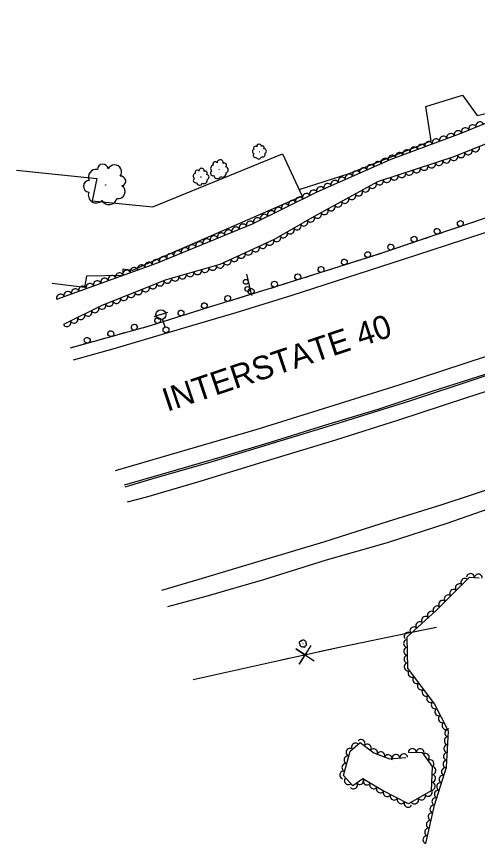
# Model space of a CAD drawing. Extents: x 1722896 to 1754269, y 648279 to 666297.
# Drawn here: x 1722895.5 to 1723131.2, y 663843.7 to 664266.4 of the extents above; entities that cross this region are included whole.
import ezdxf

# ---------------------------------------------------------------- set-up
doc = ezdxf.new("R2010")
doc.units = 0
for name, color, linetype in [('DESIGN - CENTERLINE - Proposed Text', 7, 'Continuous'), ('DESIGN - PUBLIC HEARING - Shapes', 7, 'Continuous'), ('DESIGN - SCRATCH - User 1', 7, 'Continuous'), ('DESIGN - SHEET - Linework', 7, 'Continuous'), ('SURVEY - CENTERLINE - Preliminary Text', 7, 'Continuous'), ('SURVEY - DTM - Breaklines', 7, 'Continuous'), ('SURVEY - VEGETATION - Features with Text', 7, 'Continuous')]:
    doc.layers.add(name, color=color, linetype=linetype)

msp = doc.modelspace()

# ---------------------------------------------------------------- linework, layer by layer
at = {"layer": 'DESIGN - CENTERLINE - Proposed Text'}
for points in [[(1722895.51, 664187.91), (1722936.54, 664183.6), (1722934.27, 664172.12), (1722965.18, 664169.16), (1723031.56, 664196.23), (1723041.53, 664174.5), (1722959.99, 664138.93), (1722954.73, 664136.49), (1722949.83, 664137.32), (1722949.95, 664133.97), (1722931.32, 664133.7), (1722930.24, 664127.89), (1722913.66, 664129.88)], [(1722985.75, 663927.5), (1723030.24, 663937.37), (1723062.16, 663944.41), (1723095.1, 663951.2), (1723110.17, 663954.25)], [(1723095.69, 663951.32), (1723110.17, 663954.25)], [(1723050.28, 663941.79), (1723062.16, 663944.41), (1723095.1, 663951.2), (1723095.69, 663951.32)], [(1723046.02, 663944.84), (1723040.03, 663935.33), (1723043.08, 663940.1), (1723038.31, 663943.14), (1723047.75, 663937.03)], [(1722985.75, 663927.5), (1723030.24, 663937.37), (1723034.56, 663938.32)]]:
    msp.add_lwpolyline(points, dxfattribs=at)
at = {"layer": 'DESIGN - PUBLIC HEARING - Shapes'}
msp.add_line((1723013.13, 664134.77), (1723015.58, 664123.84), dxfattribs=at)
for centre in [(1723012.77, 664130.77), (1723013.59, 664127.11)]:
    msp.add_circle(centre, 1.25, dxfattribs=at)
at = {"layer": 'DESIGN - SCRATCH - User 1'}
for points in [[(1723422.03, 664266.06), (1723419.57, 664262.38), (1723412.43, 664258.41), (1723402.26, 664253.95), (1723390.55, 664249.23), (1723370.44, 664242.55), (1723346.97, 664234.71), (1723323.32, 664226.72), (1723298.19, 664218.03), (1723272.75, 664209.57), (1723246.04, 664200.74), (1723216.13, 664190.53), (1723180.38, 664178.7), (1723148.41, 664167.71), (1723113.88, 664156.13), (1723083.79, 664145.89), (1723053.3, 664136.17), (1723025.2, 664127.29), (1722993.52, 664117.64), (1722963.92, 664108.29), (1722923, 664096.94)], [(1723569.52, 664228.68), (1723542.74, 664219.96), (1723515.13, 664210.46), (1723486.54, 664200.64), (1723457.15, 664190.74), (1723427.67, 664180.85), (1723398.05, 664171.1), (1723366.72, 664160.44), (1723334.81, 664149.76), (1723308.59, 664140.8), (1723278.59, 664130.69), (1723248.66, 664120.79), (1723221.31, 664111.44), (1723190.92, 664101.21), (1723160.9, 664091.28), (1723131.32, 664081.39), (1723095.85, 664069.66), (1723059.87, 664058.39), (1723026.27, 664048.07), (1722994.8, 664038.62), (1722964.56, 664029.92), (1722950.87, 664025.77)], [(1723565.86, 664228.42), (1723542.1, 664220.61), (1723517.87, 664212.08), (1723488.42, 664202.17), (1723460.91, 664193.01), (1723434.62, 664184), (1723409.91, 664175.85), (1723391.35, 664169.53), (1723366.3, 664161.15), (1723341.1, 664152.67), (1723319.75, 664145.5), (1723293.52, 664136.61), (1723262.31, 664126.21), (1723236.33, 664117.58), (1723212.19, 664109.46), (1723187.75, 664101.17), (1723162.06, 664092.61), (1723135.15, 664083.4), (1723107.82, 664074.75), (1723080.2, 664065.56), (1723053.55, 664057.52), (1723025.65, 664048.76), (1723000.65, 664041.36), (1722971.93, 664032.88)], [(1723128.8, 664161.14), (1723126.57, 664160.39)], [(1723131.03, 664161.89), (1723128.8, 664161.14)], [(1723116.95, 664157.16), (1723114.72, 664156.42)], [(1723119.18, 664157.91), (1723116.95, 664157.16)], [(1723125.06, 664159.88), (1723120.7, 664158.42)], [(1723105.11, 664153.15), (1723102.89, 664152.39)], [(1723107.34, 664153.91), (1723105.11, 664153.15)], [(1723113.21, 664155.9), (1723108.85, 664154.42)], [(1723093.28, 664149.12), (1723091.05, 664148.37)], [(1723095.5, 664149.88), (1723093.28, 664149.12)], [(1723101.37, 664151.88), (1723097.02, 664150.4)], [(1723081.43, 664145.14), (1723079.19, 664144.43)], [(1723083.67, 664145.86), (1723081.43, 664145.14)], [(1723089.54, 664147.85), (1723085.18, 664146.37)], [(1723065.76, 664140.15), (1723061.38, 664138.75)], [(1723069.52, 664141.34), (1723067.28, 664140.63)], [(1723071.76, 664142.06), (1723069.52, 664141.34)], [(1723077.67, 664143.94), (1723073.28, 664142.55)], [(1723053.85, 664136.35), (1723053.3, 664136.17), (1723049.46, 664134.96)], [(1723057.61, 664137.55), (1723055.37, 664136.83)], [(1723059.85, 664138.26), (1723057.61, 664137.55)], [(1723041.93, 664132.58), (1723037.54, 664131.2)], [(1723045.7, 664133.77), (1723043.46, 664133.06)], [(1723047.94, 664134.48), (1723045.7, 664133.77)], [(1723030.01, 664128.82), (1723025.62, 664127.43)], [(1723033.78, 664130.01), (1723031.54, 664129.3)], [(1723036.02, 664130.71), (1723033.78, 664130.01)], [(1723012.14, 664123.32), (1723009.89, 664122.63)], [(1723018.07, 664125.12), (1723013.67, 664123.78)], [(1723021.85, 664126.27), (1723019.6, 664125.59)], [(1723024.09, 664126.96), (1723021.85, 664126.27)], [(1722997.93, 664118.99), (1722995.68, 664118.3)], [(1723000.18, 664119.67), (1722997.93, 664118.99)], [(1723006.11, 664121.48), (1723001.71, 664120.14)], [(1723009.89, 664122.63), (1723007.64, 664121.95)], [(1722986, 664115.27), (1722983.76, 664114.56)], [(1722988.24, 664115.97), (1722986, 664115.27)], [(1722994.15, 664117.84), (1722993.52, 664117.64), (1722989.77, 664116.46)], [(1722970.31, 664110.31), (1722965.93, 664108.93)], [(1722974.08, 664111.5), (1722971.84, 664110.79)], [(1722976.32, 664112.21), (1722974.08, 664111.5)], [(1722982.23, 664114.08), (1722977.85, 664112.69)], [(1722958.33, 664106.74), (1722953.9, 664105.51)], [(1722962.14, 664107.8), (1722959.88, 664107.17)], [(1722964.4, 664108.44), (1722963.92, 664108.29), (1722962.14, 664107.8)], [(1722946.29, 664103.4), (1722941.86, 664102.17)], [(1722950.1, 664104.46), (1722947.83, 664103.83)], [(1722952.36, 664105.08), (1722950.1, 664104.46)], [(1722926.01, 664097.77), (1722923.74, 664097.15)], [(1722928.27, 664098.4), (1722926.01, 664097.77)], [(1722934.25, 664100.06), (1722929.81, 664098.83)], [(1722938.05, 664101.11), (1722935.79, 664100.49)], [(1722940.31, 664101.74), (1722938.05, 664101.11)], [(1722971.93, 664032.88), (1722950.57, 664026.81)]]:
    msp.add_lwpolyline(points, dxfattribs=at)
for centre, start, end in [((1723122.42, 664160.58), 41.8027, 41.7928), ((1723110.57, 664156.59), 42.0514, 42.0415), ((1723098.73, 664152.56), 42.0514, 42.0415), ((1723086.9, 664148.54), 42.0514, 42.0415), ((1723075.04, 664144.68), 40.9454, 40.9356), ((1723063.13, 664140.88), 40.9454, 40.9356), ((1723051.22, 664137.09), 40.7945, 40.7847), ((1723039.31, 664133.32), 40.7945, 40.7847), ((1723015.45, 664125.89), 40.205, 40.1951), ((1723027.39, 664129.56), 40.7945, 40.7847), ((1723003.49, 664122.25), 40.205, 40.1951), ((1722991.53, 664118.59), 40.794, 40.7842), ((1722979.61, 664114.82), 40.794, 40.7842), ((1722967.69, 664111.05), 40.794, 40.7842), ((1722955.74, 664107.58), 38.765, 38.7552), ((1722931.65, 664100.9), 38.765, 38.7552), ((1722943.69, 664104.24), 38.765, 38.7552)]:
    msp.add_arc(centre, 1.5, start, end, dxfattribs=at)
at = {"layer": 'SURVEY - CENTERLINE - Preliminary Text'}
for points in [[(1723485.04, 664272.94), (1723453.58, 664262.37), (1723424.9, 664252.84), (1723399.49, 664244.3), (1723375.93, 664236.28), (1723352.2, 664228.38), (1723327.71, 664219.98), (1723308.29, 664213.65), (1723282.33, 664204.86), (1723252.44, 664194.86), (1723224.58, 664185.49), (1723197.38, 664176.35), (1723174.23, 664168.82), (1723145.29, 664159.18), (1723115.25, 664149.34), (1723093.16, 664142.14), (1723064.17, 664132.74), (1723036.29, 664123.79), (1723007.6, 664114.91), (1722979.21, 664106.64), (1722945.29, 664096.47), (1722924.46, 664090.73)], [(1723039.96, 664177.98), (1723065.55, 664186.13), (1723107.52, 664202.84), (1723104.79, 664220.4), (1723123.58, 664226.22), (1723131.02, 664215.78), (1723148.26, 664219.68), (1723175.18, 664232.55), (1723208.6, 664250.54), (1723231.2, 664260.99), (1723243.81, 664264.45), (1723274.21, 664273.45)], [(1723576.84, 664240.71), (1723533.07, 664226.12), (1723493.16, 664212.45), (1723456.75, 664200.26), (1723419.26, 664187.83), (1723374.43, 664172.5), (1723342.36, 664161.74), (1723294.51, 664145.71), (1723248.05, 664130.13), (1723210.86, 664117.78), (1723169.3, 664103.86), (1723135.68, 664092.55), (1723090.98, 664077.89), (1723052.38, 664065.85), (1723017.86, 664055.05), (1722985.65, 664045.71), (1722946.02, 664034.21)], [(1723593.48, 664228.51), (1723559.19, 664217.22), (1723526.37, 664205.94), (1723487.88, 664193.05), (1723453.73, 664181.62), (1723422.03, 664171.12), (1723388.78, 664159.62), (1723348.2, 664146.16), (1723314.16, 664134.57), (1723281.92, 664123.81), (1723249.25, 664112.67), (1723217.51, 664101.83), (1723186.95, 664091.88), (1723157.74, 664081.95), (1723125.15, 664071.29), (1723090.83, 664060.04), (1723058.59, 664049.85), (1723021.53, 664038.64), (1722989.27, 664028.76), (1722961.91, 664020.74), (1722952.05, 664018.15)], [(1723590.64, 664177.51), (1723561.91, 664167.8), (1723532.9, 664157.87), (1723501.27, 664147.24), (1723475.02, 664138.58), (1723445.22, 664128.35), (1723416.45, 664118.46), (1723386.09, 664108.47), (1723359.88, 664099.47), (1723330.49, 664089.73), (1723297.81, 664078.68), (1723267.76, 664068.57), (1723234.61, 664057.14), (1723205.99, 664047.7), (1723173.54, 664036.61), (1723142.39, 664026.44), (1723112.99, 664016.86), (1723085.56, 664008.25), (1723052.53, 663997.65), (1723021.13, 663988.32), (1722988.72, 663978.57), (1722969.62, 663973.03)], [(1723573.32, 664161.57), (1723542.76, 664151), (1723511.53, 664140.85), (1723481.45, 664130.23), (1723448.6, 664119.28), (1723413.5, 664107.76), (1723381.96, 664097.01), (1723351.82, 664087.46), (1723321.16, 664076.82), (1723290.59, 664066.58), (1723264.32, 664057.8), (1723234.43, 664047.18), (1723204.36, 664037.21), (1723175.46, 664027.75), (1723143.82, 664017.05), (1723115.6, 664007.17), (1723085.1, 663997.41), (1723053.76, 663988.48), (1723021.79, 663978.47), (1722992.36, 663969.91), (1722972.76, 663964.68)]]:
    msp.add_lwpolyline(points, dxfattribs=at)
at = {"layer": 'SURVEY - DTM - Breaklines'}
for p, q in [((1722969.32, 664114.04), (1722972.87, 664115.22)), ((1722969.32, 664114.04), (1722965.76, 664112.85)), ((1722971.46, 664107.63), (1722970.11, 664111.66))]:
    msp.add_line(p, q, dxfattribs=at)
for centre, radius in [((1722969.32, 664114.04), 2.5), ((1722971.93, 664106.21), 1.5)]:
    msp.add_circle(centre, radius, dxfattribs=at)
at = {"layer": 'SURVEY - VEGETATION - Features with Text'}
for points in [[(1723566.39, 664346.17), (1723537.57, 664336.76), (1723507.57, 664328.22), (1723474.71, 664315.57), (1723457.65, 664308.21), (1723431.31, 664302.54), (1723411.63, 664292.89), (1723410.22, 664278.43), (1723392.66, 664268.8), (1723359.76, 664258.52), (1723311.61, 664245.5), (1723271.36, 664247.66), (1723247.08, 664245.43), (1723213.3, 664232.23), (1723192.01, 664222.76), (1723153, 664208.3), (1723119.04, 664194.61), (1723080.13, 664181.87), (1723047.7, 664164.22), (1723027.29, 664152.43), (1722999.41, 664139.59), (1722971.98, 664131.75), (1722939.06, 664118.59), (1722919.57, 664108.93)], [(1722916.09, 664121.86), (1722967.57, 664140.54), (1723016.21, 664160.45), (1723049.26, 664176.78), (1723087.1, 664193.41), (1723122.85, 664206.72), (1723156.06, 664220.4), (1723177.27, 664231.35), (1723177.4, 664241.33), (1723195.02, 664243.47), (1723219.54, 664251.64), (1723232.38, 664259.1), (1723244.48, 664260.61), (1723264.42, 664268.39)], [(1723104.75, 663843.68), (1723109.28, 663863.32), (1723115.38, 663882.6), (1723116.45, 663901.13), (1723109.19, 663915.01), (1723095.63, 663933.24), (1723095.23, 663949.34), (1723110.08, 663962.76), (1723127.19, 663979.75), (1723132.01, 663979.46)], [(1723095.88, 663890.31), (1723102.85, 663890.2), (1723108.11, 663883.09), (1723107.56, 663870.58), (1723095.86, 663863.98), (1723082.61, 663870.82), (1723072.59, 663876.71), (1723067.42, 663873.16), (1723062.63, 663878.41), (1723066.06, 663890.77), (1723071.24, 663895.27), (1723078.19, 663890.08), (1723086.19, 663886.9), (1723094.51, 663887.68)]]:
    msp.add_lwpolyline(points, dxfattribs=at)
for centre, radius in [((1723019.64, 664197.26), 0.0424), ((1722999.11, 664188.15), 0.0544), ((1722989.79, 664184.32), 0.0486), ((1722941.06, 664180.27), 0.126), ((1723042.01, 663945.88), 0.022)]:
    msp.add_circle(centre, radius, dxfattribs=at)
for centre, radius, start, end in [((1723017.63, 664199.12), 0.923, 41.2482, 218.5673), ((1723019.51, 664199.98), 1.21, 358.6295, 192.0492), ((1723021.34, 664199.39), 0.835, 318.6088, 137.3545), ((1723017.5, 664197.38), 1.31, 116.5352, 243.3809), ((1723017.52, 664195.39), 1.02, 126.6941, 301.6944), ((1723021.31, 664195.99), 1.39, 245.5454, 23.0697), ((1723022.04, 664197.62), 1.22, 296.4927, 93.2816), ((1722939.62, 664188.25), 2.74, 4.4435, 181.7626), ((1722945.62, 664186.95), 3.6, 321.8248, 155.2445), ((1722997.07, 664191), 1.18, 29.8962, 207.2153), ((1722999.65, 664191.61), 1.56, 347.2775, 180.6972), ((1723001.8, 664190.4), 1.07, 307.2568, 126.0025), ((1723019.37, 664194.92), 1.38, 196.4412, 352.2797), ((1722936.19, 664184.35), 3.88, 79.7305, 206.5762), ((1722987.86, 664186.79), 1.06, 32.1144, 209.4336), ((1722990.15, 664187.42), 1.39, 349.4957, 182.9154), ((1722992.1, 664186.42), 0.956, 309.4751, 128.2207), ((1722995.98, 664186.34), 1.3, 115.3421, 290.3424), ((1722996.45, 664188.84), 1.68, 105.1832, 232.0289), ((1723000.9, 664186.14), 1.78, 234.1934, 11.7176), ((1723002.23, 664188), 1.56, 285.1407, 81.9296), ((1722932.72, 664179.6), 3.01, 89.8894, 264.8897), ((1722948.9, 664182.3), 2.47, 281.8041, 100.5497), ((1722987.39, 664184.84), 1.5, 107.4015, 234.2471), ((1722987.05, 664182.59), 1.16, 117.5604, 292.5606), ((1722991.45, 664182.59), 1.59, 236.4116, 13.9359), ((1722992.57, 664184.3), 1.39, 287.3589, 84.1478), ((1722998.19, 664185.27), 1.77, 185.0892, 340.9277), ((1722947.41, 664176.87), 3.61, 259.6879, 56.4769), ((1722989.06, 664181.72), 1.58, 187.3075, 343.146), ((1722936.27, 664175.18), 4.08, 159.6365, 315.475), ((1722942.79, 664174.3), 4.11, 208.7407, 346.2649), ((1723040.65, 663946.26), 0.629, 70.3934, 263.8131), ((1723040.76, 663945.2), 0.479, 113.0121, 290.3312), ((1723041.23, 663947.07), 0.433, 30.3727, 209.1184), ((1723042.22, 663947.12), 0.631, 8.2566, 165.0455), ((1723042.9, 663946.5), 0.719, 317.3093, 94.8335), ((1723043.12, 663945.37), 0.714, 268.2051, 64.0436), ((1723041.6, 663944.85), 0.679, 188.2991, 315.1448), ((1723042.58, 663944.53), 0.527, 198.458, 13.4583)]:
    msp.add_arc(centre, radius, start, end, dxfattribs=at)
for centre, major_axis in [((1723132.4, 664210.66), (1.85, 0.76)), ((1723121.29, 664206.14), (1.87, 0.7)), ((1723125, 664207.61), (1.85, 0.76)), ((1723128.7, 664209.14), (1.85, 0.76)), ((1723110.04, 664201.96), (1.87, 0.7)), ((1723113.79, 664203.35), (1.87, 0.7)), ((1723117.54, 664204.75), (1.87, 0.7)), ((1723098.79, 664197.77), (1.87, 0.7)), ((1723102.54, 664199.16), (1.87, 0.7)), ((1723106.29, 664200.56), (1.87, 0.7)), ((1723130.27, 664199.14), (-1.85, -0.75)), ((1723087.55, 664193.58), (1.87, 0.7)), ((1723091.3, 664194.98), (1.87, 0.7)), ((1723095.04, 664196.37), (1.87, 0.7)), ((1723119.14, 664194.65), (-1.85, -0.75)), ((1723122.85, 664196.15), (-1.85, -0.75)), ((1723126.56, 664197.64), (-1.85, -0.75)), ((1723076.55, 664188.78), (1.83, 0.8)), ((1723080.21, 664190.39), (1.83, 0.8)), ((1723083.88, 664192), (1.83, 0.8)), ((1723107.74, 664190.91), (-1.9, -0.62)), ((1723111.54, 664192.16), (-1.9, -0.62)), ((1723115.35, 664193.4), (-1.9, -0.62)), ((1723069.23, 664185.56), (1.83, 0.8)), ((1723072.89, 664187.17), (1.83, 0.8)), ((1723092.54, 664185.93), (-1.9, -0.62)), ((1723096.34, 664187.18), (-1.9, -0.62)), ((1723100.14, 664188.42), (-1.9, -0.62)), ((1723103.94, 664189.67), (-1.9, -0.62)), ((1723058.24, 664180.73), (1.83, 0.8)), ((1723061.9, 664182.34), (1.83, 0.8)), ((1723065.57, 664183.95), (1.83, 0.8)), ((1723081.13, 664182.2), (-1.9, -0.62)), ((1723084.93, 664183.44), (-1.9, -0.62)), ((1723088.74, 664184.69), (-1.9, -0.62)), ((1723047.3, 664175.81), (1.79, 0.89)), ((1723050.92, 664177.51), (1.83, 0.8)), ((1723054.58, 664179.12), (1.83, 0.8)), ((1723074.03, 664178.55), (-1.76, -0.96)), ((1723077.54, 664180.46), (-1.76, -0.96)), ((1723040.13, 664172.27), (1.79, 0.89)), ((1723043.71, 664174.04), (1.79, 0.89)), ((1723063.49, 664172.81), (-1.76, -0.96)), ((1723067, 664174.72), (-1.76, -0.96)), ((1723070.52, 664176.64), (-1.76, -0.96)), ((1723032.95, 664168.73), (1.79, 0.89)), ((1723036.54, 664170.5), (1.79, 0.89)), ((1723056.46, 664168.99), (-1.76, -0.96)), ((1723059.98, 664170.9), (-1.76, -0.96)), ((1723022.19, 664163.41), (1.79, 0.89)), ((1723025.78, 664165.18), (1.79, 0.89)), ((1723029.37, 664166.96), (1.79, 0.89)), ((1723049.44, 664165.16), (-1.76, -0.96)), ((1723052.95, 664167.08), (-1.76, -0.96)), ((1723014.98, 664159.95), (1.85, 0.76)), ((1723018.61, 664161.64), (1.79, 0.89)), ((1723042.49, 664161.21), (-1.73, -1)), ((1723045.95, 664163.21), (-1.73, -1)), ((1723003.88, 664155.41), (1.85, 0.76)), ((1723007.58, 664156.92), (1.85, 0.76)), ((1723011.28, 664158.44), (1.85, 0.76)), ((1723035.56, 664157.2), (-1.73, -1)), ((1723039.02, 664159.2), (-1.73, -1)), ((1722992.77, 664150.86), (1.85, 0.76)), ((1722996.47, 664152.38), (1.85, 0.76)), ((1723000.18, 664153.89), (1.85, 0.76)), ((1723028.63, 664153.2), (-1.73, -1)), ((1723032.1, 664155.2), (-1.73, -1)), ((1722981.67, 664146.32), (1.85, 0.76)), ((1722985.37, 664147.83), (1.85, 0.76)), ((1722989.07, 664149.35), (1.85, 0.76)), ((1723017.8, 664148.05), (-1.82, -0.84)), ((1723021.43, 664149.73), (-1.82, -0.84)), ((1723025.06, 664151.4), (-1.82, -0.84)), ((1722974.26, 664143.29), (1.85, 0.76)), ((1722977.96, 664144.8), (1.85, 0.76)), ((1723010.53, 664144.71), (-1.82, -0.84)), ((1723014.16, 664146.38), (-1.82, -0.84)), ((1722963.09, 664138.92), (1.88, 0.68)), ((1722966.85, 664140.28), (1.88, 0.68)), ((1722970.56, 664141.77), (1.85, 0.76)), ((1722999.63, 664139.69), (-1.82, -0.84)), ((1723003.27, 664141.36), (-1.82, -0.84)), ((1723006.9, 664143.03), (-1.82, -0.84)), ((1722948.05, 664133.46), (1.88, 0.68)), ((1722951.81, 664134.82), (1.88, 0.68)), ((1722955.57, 664136.19), (1.88, 0.68)), ((1722959.33, 664137.55), (1.88, 0.68)), ((1722984.26, 664135.26), (-1.92, -0.55)), ((1722988.11, 664136.36), (-1.92, -0.55)), ((1722991.95, 664137.46), (-1.92, -0.55)), ((1722995.8, 664138.55), (-1.92, -0.55)), ((1722936.77, 664129.36), (1.88, 0.68)), ((1722940.53, 664130.73), (1.88, 0.68)), ((1722944.29, 664132.09), (1.88, 0.68)), ((1722972.72, 664131.96), (-1.92, -0.55)), ((1722976.57, 664133.06), (-1.92, -0.55)), ((1722980.41, 664134.16), (-1.92, -0.55)), ((1722925.49, 664125.27), (1.88, 0.68)), ((1722929.25, 664126.63), (1.88, 0.68)), ((1722933.01, 664128), (1.88, 0.68)), ((1722961.55, 664127.58), (-1.86, -0.74)), ((1722965.27, 664129.07), (-1.86, -0.74)), ((1722968.98, 664130.55), (-1.86, -0.74)), ((1722917.97, 664122.54), (1.88, 0.68)), ((1722921.73, 664123.9), (1.88, 0.68)), ((1722950.41, 664123.13), (-1.86, -0.74)), ((1722954.13, 664124.61), (-1.86, -0.74)), ((1722957.84, 664126.1), (-1.86, -0.74)), ((1722939.27, 664118.67), (-1.86, -0.74)), ((1722942.98, 664120.16), (-1.86, -0.74)), ((1722946.7, 664121.64), (-1.86, -0.74)), ((1722932.09, 664115.13), (-1.79, -0.89)), ((1722935.68, 664116.91), (-1.79, -0.89)), ((1722921.34, 664109.8), (-1.79, -0.89)), ((1722924.93, 664111.58), (-1.79, -0.89)), ((1722928.51, 664113.36), (-1.79, -0.89)), ((1723124.67, 663977.25), (1.42, 1.41)), ((1723127.63, 663979.72), (2, -0.12)), ((1723131.63, 663979.48), (2, -0.12)), ((1723121.83, 663974.43), (1.42, 1.41)), ((1723116.15, 663968.79), (1.42, 1.41)), ((1723118.99, 663971.61), (1.42, 1.41)), ((1723113.31, 663965.97), (1.42, 1.41)), ((1723107.53, 663960.45), (1.48, 1.34)), ((1723110.47, 663963.16), (1.42, 1.41)), ((1723104.56, 663957.77), (1.48, 1.34)), ((1723098.62, 663952.41), (1.48, 1.34)), ((1723101.59, 663955.09), (1.48, 1.34)), ((1723095.66, 663949.72), (1.48, 1.34)), ((1723095.32, 663945.91), (-0.05, 2)), ((1723095.42, 663941.91), (-0.05, 2)), ((1723095.52, 663937.92), (-0.05, 2)), ((1723095.62, 663933.92), (-0.05, 2)), ((1723097.62, 663930.57), (-1.19, 1.61)), ((1723100.01, 663927.36), (-1.19, 1.61)), ((1723102.39, 663924.15), (-1.19, 1.61)), ((1723104.78, 663920.94), (-1.19, 1.61)), ((1723107.16, 663917.73), (-1.19, 1.61)), ((1723109.47, 663914.47), (-0.93, 1.77)), ((1723111.32, 663910.93), (-0.93, 1.77)), ((1723113.18, 663907.38), (-0.93, 1.77)), ((1723115.03, 663903.84), (-0.93, 1.77)), ((1723116.39, 663900.19), (0.11, 2)), ((1723068.7, 663893.06), (1.51, 1.31)), ((1723071.75, 663894.89), (1.6, -1.2)), ((1723074.95, 663892.5), (1.6, -1.2)), ((1723116.16, 663896.19), (0.11, 2)), ((1723065.92, 663890.28), (0.53, 1.93)), ((1723078.16, 663890.1), (1.6, -1.2)), ((1723081.87, 663888.62), (1.86, -0.74)), ((1723097.88, 663890.28), (2, -0.03)), ((1723101.88, 663890.21), (2, -0.03)), ((1723115.93, 663892.2), (0.11, 2)), ((1723064.85, 663886.42), (0.53, 1.93)), ((1723085.59, 663887.14), (1.86, -0.74)), ((1723089.53, 663887.21), (1.99, 0.19)), ((1723093.51, 663887.59), (1.99, 0.19)), ((1723104.65, 663887.77), (1.19, -1.61)), ((1723107.03, 663884.55), (1.19, -1.61)), ((1723115.48, 663884.21), (0.11, 2)), ((1723115.71, 663888.21), (0.11, 2)), ((1723063.78, 663882.57), (0.53, 1.93)), ((1723108.01, 663880.91), (-0.09, -2)), ((1723114.66, 663880.33), (0.6, 1.91)), ((1723062.72, 663878.71), (0.53, 1.93)), ((1723107.84, 663876.91), (-0.09, -2)), ((1723113.46, 663876.51), (0.6, 1.91)), ((1723065.11, 663875.69), (-1.35, 1.48)), ((1723067.89, 663873.49), (-1.65, -1.13)), ((1723071.19, 663875.75), (-1.65, -1.13)), ((1723074.58, 663875.54), (-1.72, 1.01)), ((1723078.03, 663873.52), (-1.72, 1.01)), ((1723107.67, 663872.91), (-0.09, -2)), ((1723112.25, 663872.7), (0.6, 1.91)), ((1723081.47, 663871.49), (-1.72, 1.01)), ((1723084.99, 663869.59), (-1.78, 0.92)), ((1723106.11, 663869.76), (-1.74, -0.98)), ((1723111.04, 663868.89), (0.6, 1.91)), ((1723088.55, 663867.76), (-1.78, 0.92)), ((1723092.1, 663865.92), (-1.78, 0.92)), ((1723099.15, 663865.83), (-1.74, -0.98)), ((1723102.63, 663867.8), (-1.74, -0.98)), ((1723109.83, 663865.07), (0.6, 1.91)), ((1723095.66, 663864.09), (-1.78, 0.92)), ((1723108.79, 663861.22), (0.45, 1.95)), ((1723107.89, 663857.32), (0.45, 1.95)), ((1723107, 663853.42), (0.45, 1.95)), ((1723106.1, 663849.52), (0.45, 1.95)), ((1723105.2, 663845.62), (0.45, 1.95))]:
    msp.add_ellipse(centre, major_axis=major_axis, ratio=0.940188, start_param=0, end_param=3.141593, dxfattribs=at)

# ---------------------------------------------------------------- texts
at = {"layer": 'DESIGN - SHEET - Linework'}
msp.add_text('INTERSTATE 40', height=12, rotation=18.5378, dxfattribs=at).set_placement((1722972.56, 664064.28))

doc.saveas('drawing.dxf')
